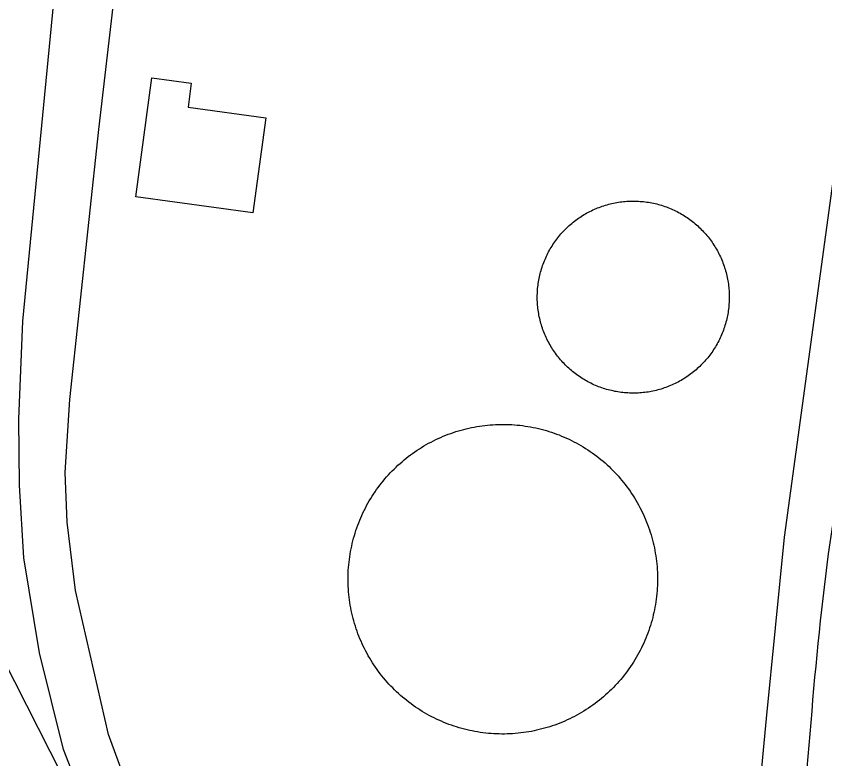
# Model space of a CAD drawing. Extents: x 3313447 to 3351316, y 703786 to 729172.
# Drawn here: x 3325975.9 to 3326239.3, y 726430.6 to 726672.3 of the extents above; entities that cross this region are included whole.
import ezdxf

# ---------------------------------------------------------------- set-up
doc = ezdxf.new("R2010")
doc.units = 0
for name, color, linetype in [('V-BLDG-OTLN', 7, 'Continuous'), ('V-DOMW-TANK', 7, 'Continuous'), ('V-RAIL-TRAK', 7, 'Continuous'), ('V-ROAD-CNTR', 7, 'Continuous')]:
    doc.layers.add(name, color=color, linetype=linetype)

msp = doc.modelspace()

# ---------------------------------------------------------------- linework, layer by layer
at = {"layer": 'V-BLDG-OTLN'}
msp.add_lwpolyline([(3326057.2, 726639.26), (3326052.99, 726608.27), (3326014.86, 726613.45), (3326020.14, 726652.24), (3326032.94, 726650.5), (3326031.89, 726642.69)], close=True, dxfattribs=at)
at = {"layer": 'V-DOMW-TANK'}
for points in [[(3326147.17, 726590.6), (3326147.34, 726591.11), (3326147.53, 726591.63), (3326147.72, 726592.14), (3326147.92, 726592.65), (3326148.13, 726593.15), (3326148.35, 726593.65), (3326148.58, 726594.15), (3326148.81, 726594.64), (3326149.06, 726595.12), (3326149.31, 726595.61), (3326149.57, 726596.09), (3326149.84, 726596.56), (3326150.12, 726597.03), (3326150.41, 726597.49), (3326150.7, 726597.95), (3326151, 726598.41), (3326151.32, 726598.86), (3326151.63, 726599.3), (3326151.96, 726599.73), (3326152.29, 726600.17), (3326152.63, 726600.59), (3326152.98, 726601.01), (3326153.34, 726601.43), (3326153.7, 726601.84), (3326154.07, 726602.24), (3326154.45, 726602.63), (3326154.83, 726603.02), (3326155.22, 726603.4), (3326155.62, 726603.78), (3326156.02, 726604.14), (3326156.43, 726604.5), (3326156.84, 726604.86), (3326157.27, 726605.2), (3326157.7, 726605.54), (3326158.13, 726605.87), (3326158.57, 726606.2), (3326159.01, 726606.51), (3326159.46, 726606.82), (3326159.92, 726607.12), (3326160.38, 726607.41), (3326160.85, 726607.7), (3326161.32, 726607.97), (3326161.79, 726608.24), (3326162.27, 726608.5), (3326162.76, 726608.75), (3326163.25, 726608.99), (3326163.74, 726609.22), (3326164.24, 726609.45), (3326164.74, 726609.66), (3326165.24, 726609.87), (3326165.75, 726610.07), (3326166.26, 726610.26), (3326166.78, 726610.44), (3326167.29, 726610.61), (3326167.81, 726610.78), (3326168.34, 726610.93), (3326168.87, 726611.07), (3326169.39, 726611.21), (3326169.93, 726611.33), (3326170.46, 726611.45), (3326170.99, 726611.56), (3326171.53, 726611.66), (3326172.07, 726611.74), (3326172.61, 726611.82), (3326173.15, 726611.89), (3326173.69, 726611.95), (3326174.24, 726612), (3326174.78, 726612.05), (3326175.32, 726612.08), (3326175.87, 726612.1), (3326176.42, 726612.11), (3326176.96, 726612.11), (3326177.51, 726612.11), (3326178.05, 726612.09), (3326178.6, 726612.07), (3326179.14, 726612.03), (3326179.68, 726611.99), (3326180.23, 726611.94), (3326180.77, 726611.87), (3326181.31, 726611.8), (3326181.85, 726611.72), (3326182.39, 726611.62), (3326182.92, 726611.53), (3326183.46, 726611.41), (3326183.99, 726611.3), (3326184.52, 726611.17), (3326185.05, 726611.03), (3326185.57, 726610.88), (3326186.1, 726610.73), (3326186.62, 726610.56), (3326187.13, 726610.39), (3326187.65, 726610.2), (3326188.16, 726610.01), (3326188.67, 726609.81), (3326189.17, 726609.6), (3326189.67, 726609.38), (3326190.16, 726609.15), (3326190.66, 726608.92), (3326191.14, 726608.67), (3326191.62, 726608.42)], [(3326191.62, 726608.42), (3326192.1, 726608.16), (3326192.58, 726607.89), (3326193.05, 726607.61), (3326193.51, 726607.32), (3326193.97, 726607.03), (3326194.43, 726606.72), (3326194.88, 726606.42), (3326195.32, 726606.1), (3326195.76, 726605.77), (3326196.19, 726605.44), (3326196.61, 726605.1), (3326197.03, 726604.75), (3326197.45, 726604.39), (3326197.85, 726604.03), (3326198.26, 726603.66), (3326198.65, 726603.29), (3326199.04, 726602.9), (3326199.42, 726602.51), (3326199.79, 726602.11), (3326200.16, 726601.71), (3326200.52, 726601.3), (3326200.88, 726600.89), (3326201.22, 726600.46), (3326201.56, 726600.04), (3326201.89, 726599.6), (3326202.22, 726599.16), (3326202.53, 726598.72), (3326202.84, 726598.27), (3326203.14, 726597.81), (3326203.43, 726597.35), (3326203.71, 726596.88), (3326203.99, 726596.42), (3326204.26, 726595.94), (3326204.52, 726595.46), (3326204.77, 726594.97), (3326205.01, 726594.48), (3326205.24, 726593.99), (3326205.47, 726593.49), (3326205.68, 726592.99), (3326205.89, 726592.49), (3326206.09, 726591.98), (3326206.28, 726591.47), (3326206.46, 726590.95), (3326206.63, 726590.44), (3326206.8, 726589.92), (3326206.95, 726589.39), (3326207.09, 726588.87), (3326207.23, 726588.34), (3326207.35, 726587.81), (3326207.47, 726587.27), (3326207.58, 726586.74), (3326207.68, 726586.2), (3326207.76, 726585.67), (3326207.84, 726585.12), (3326207.91, 726584.58), (3326207.97, 726584.04), (3326208.02, 726583.5), (3326208.06, 726582.95), (3326208.1, 726582.41), (3326208.12, 726581.87)], [(3326172.44, 726549.92), (3326171.9, 726550), (3326171.36, 726550.09), (3326170.82, 726550.19), (3326170.29, 726550.3), (3326169.76, 726550.42), (3326169.23, 726550.55), (3326168.7, 726550.69), (3326168.17, 726550.84), (3326167.65, 726550.99), (3326167.13, 726551.16), (3326166.62, 726551.33), (3326166.1, 726551.51), (3326165.59, 726551.71), (3326165.08, 726551.91), (3326164.58, 726552.12), (3326164.08, 726552.34), (3326163.59, 726552.57), (3326163.09, 726552.8), (3326162.6, 726553.05), (3326162.12, 726553.3), (3326161.64, 726553.56), (3326161.17, 726553.83), (3326160.7, 726554.11), (3326160.24, 726554.4), (3326159.77, 726554.69), (3326159.32, 726554.99), (3326158.87, 726555.3), (3326158.43, 726555.62), (3326157.99, 726555.95), (3326157.56, 726556.28), (3326157.13, 726556.62), (3326156.71, 726556.97), (3326156.3, 726557.32), (3326155.89, 726557.69), (3326155.49, 726558.06), (3326155.1, 726558.43), (3326154.71, 726558.82), (3326154.33, 726559.21), (3326153.95, 726559.6), (3326153.58, 726560.01), (3326153.22, 726560.42), (3326152.87, 726560.83), (3326152.52, 726561.26), (3326152.19, 726561.68), (3326151.85, 726562.11), (3326151.53, 726562.56), (3326151.22, 726563), (3326150.91, 726563.45), (3326150.61, 726563.91), (3326150.32, 726564.37), (3326150.03, 726564.83), (3326149.76, 726565.3), (3326149.49, 726565.78), (3326149.23, 726566.26), (3326148.98, 726566.74), (3326148.74, 726567.23), (3326148.5, 726567.73), (3326148.28, 726568.22), (3326148.06, 726568.72), (3326147.86, 726569.23), (3326147.66, 726569.74), (3326147.47, 726570.25), (3326147.29, 726570.76), (3326147.12, 726571.28), (3326146.95, 726571.8), (3326146.8, 726572.32), (3326146.66, 726572.85), (3326146.52, 726573.38), (3326146.4, 726573.91), (3326146.28, 726574.44), (3326146.17, 726574.98), (3326146.07, 726575.52), (3326145.98, 726576.05), (3326145.91, 726576.59), (3326145.84, 726577.13), (3326145.77, 726577.68), (3326145.72, 726578.22), (3326145.68, 726578.76), (3326145.65, 726579.31), (3326145.63, 726579.85), (3326145.62, 726580.4), (3326145.61, 726580.94), (3326145.62, 726581.49), (3326145.64, 726582.03), (3326145.66, 726582.58), (3326145.7, 726583.12), (3326145.74, 726583.67), (3326145.79, 726584.21), (3326145.86, 726584.75), (3326145.93, 726585.29), (3326146.01, 726585.83), (3326146.1, 726586.37), (3326146.2, 726586.91), (3326146.31, 726587.44), (3326146.43, 726587.97), (3326146.56, 726588.5), (3326146.7, 726589.03), (3326146.85, 726589.56), (3326147, 726590.08), (3326147.17, 726590.6)], [(3326208.12, 726581.87), (3326208.13, 726581.32), (3326208.13, 726580.77), (3326208.13, 726580.23), (3326208.11, 726579.68), (3326208.09, 726579.14), (3326208.05, 726578.59), (3326208.01, 726578.05), (3326207.95, 726577.51), (3326207.89, 726576.96), (3326207.82, 726576.42), (3326207.74, 726575.89), (3326207.65, 726575.35), (3326207.54, 726574.81), (3326207.43, 726574.28), (3326207.31, 726573.74), (3326207.19, 726573.21), (3326207.05, 726572.69), (3326206.9, 726572.16), (3326206.74, 726571.64), (3326206.58, 726571.12), (3326206.4, 726570.6), (3326206.22, 726570.09), (3326206.03, 726569.58), (3326205.83, 726569.07), (3326205.62, 726568.57), (3326205.4, 726568.07), (3326205.17, 726567.57), (3326204.93, 726567.08), (3326204.69, 726566.59), (3326204.44, 726566.11), (3326204.17, 726565.63), (3326203.9, 726565.16), (3326203.62, 726564.69), (3326203.34, 726564.22), (3326203.04, 726563.76), (3326202.74, 726563.31), (3326202.43, 726562.86), (3326202.12, 726562.42), (3326201.79, 726561.98), (3326201.45, 726561.55), (3326201.11, 726561.12), (3326200.77, 726560.7), (3326200.41, 726560.29), (3326200.05, 726559.88), (3326199.68, 726559.48), (3326199.3, 726559.09), (3326198.92, 726558.7), (3326198.53, 726558.31), (3326198.13, 726557.94), (3326197.73, 726557.57), (3326197.32, 726557.21), (3326196.9, 726556.86), (3326196.48, 726556.51), (3326196.05, 726556.18), (3326195.62, 726555.84), (3326195.18, 726555.52), (3326194.73, 726555.2), (3326194.28, 726554.9), (3326193.83, 726554.6), (3326193.37, 726554.31), (3326192.9, 726554.02), (3326192.43, 726553.75), (3326191.95, 726553.48), (3326191.47, 726553.22), (3326190.99, 726552.97), (3326190.5, 726552.73), (3326190.01, 726552.49), (3326189.51, 726552.27), (3326189.01, 726552.05), (3326188.5, 726551.85), (3326188, 726551.65), (3326187.48, 726551.45), (3326186.97, 726551.28), (3326186.45, 726551.1), (3326185.93, 726550.94), (3326185.41, 726550.79), (3326184.88, 726550.64), (3326184.35, 726550.51), (3326183.82, 726550.38), (3326183.29, 726550.27), (3326182.75, 726550.16), (3326182.22, 726550.06), (3326181.68, 726549.97), (3326181.14, 726549.89), (3326180.6, 726549.83), (3326180.06, 726549.76), (3326179.51, 726549.71), (3326178.97, 726549.67), (3326178.42, 726549.64), (3326177.88, 726549.62), (3326177.33, 726549.61), (3326176.79, 726549.6), (3326176.24, 726549.61), (3326175.7, 726549.62), (3326175.15, 726549.65), (3326174.61, 726549.68), (3326174.06, 726549.73), (3326173.52, 726549.78), (3326172.98, 726549.85), (3326172.44, 726549.92)], [(3326085.17, 726499.83), (3326085.36, 726500.69), (3326085.57, 726501.54), (3326085.8, 726502.39), (3326086.04, 726503.24), (3326086.29, 726504.08), (3326086.56, 726504.92), (3326086.85, 726505.75), (3326087.15, 726506.58), (3326087.46, 726507.4), (3326087.79, 726508.22), (3326088.13, 726509.03), (3326088.48, 726509.83), (3326088.85, 726510.63), (3326089.24, 726511.42), (3326089.64, 726512.2), (3326090.04, 726512.98), (3326090.47, 726513.75), (3326090.91, 726514.51), (3326091.36, 726515.27), (3326091.82, 726516.02), (3326092.3, 726516.76), (3326092.79, 726517.48), (3326093.29, 726518.21), (3326093.81, 726518.92), (3326094.33, 726519.62), (3326094.88, 726520.32), (3326095.43, 726521), (3326095.99, 726521.68), (3326096.56, 726522.34), (3326097.15, 726523), (3326097.75, 726523.64), (3326098.36, 726524.28), (3326098.98, 726524.9), (3326099.61, 726525.51), (3326100.25, 726526.11), (3326100.91, 726526.7), (3326101.57, 726527.28), (3326102.24, 726527.85), (3326102.92, 726528.41), (3326103.61, 726528.95), (3326104.31, 726529.48), (3326105.02, 726530), (3326105.74, 726530.5), (3326106.47, 726531), (3326107.21, 726531.47), (3326107.95, 726531.95), (3326108.71, 726532.4), (3326109.47, 726532.84), (3326110.23, 726533.27), (3326111.01, 726533.68), (3326111.79, 726534.09), (3326112.58, 726534.47), (3326113.38, 726534.85), (3326114.18, 726535.21), (3326114.99, 726535.55), (3326115.8, 726535.88), (3326116.62, 726536.2), (3326117.45, 726536.5), (3326118.28, 726536.79), (3326119.12, 726537.07), (3326119.96, 726537.33), (3326120.8, 726537.57), (3326121.65, 726537.8), (3326122.5, 726538.01), (3326123.36, 726538.21), (3326124.22, 726538.4), (3326125.08, 726538.57), (3326125.95, 726538.72), (3326126.81, 726538.86), (3326127.69, 726538.99), (3326128.56, 726539.1), (3326129.43, 726539.19), (3326130.31, 726539.27), (3326131.19, 726539.33), (3326132.06, 726539.38), (3326132.94, 726539.42), (3326133.82, 726539.43), (3326134.7, 726539.44), (3326135.58, 726539.42), (3326136.46, 726539.39), (3326137.34, 726539.35), (3326138.22, 726539.29), (3326139.09, 726539.22), (3326139.97, 726539.13), (3326140.84, 726539.02), (3326141.71, 726538.9), (3326142.58, 726538.77), (3326143.45, 726538.61), (3326144.31, 726538.45), (3326145.17, 726538.27), (3326146.03, 726538.07), (3326146.88, 726537.86), (3326147.73, 726537.64), (3326148.58, 726537.4), (3326149.42, 726537.14), (3326150.25, 726536.87), (3326151.09, 726536.59), (3326151.92, 726536.29), (3326152.74, 726535.98), (3326153.55, 726535.65)], [(3326153.55, 726535.65), (3326154.36, 726535.31), (3326155.17, 726534.95), (3326155.97, 726534.58), (3326156.76, 726534.2), (3326157.54, 726533.8), (3326158.32, 726533.39), (3326159.09, 726532.97), (3326159.85, 726532.53), (3326160.61, 726532.08), (3326161.35, 726531.61), (3326162.1, 726531.14), (3326162.82, 726530.65), (3326163.54, 726530.14), (3326164.26, 726529.63), (3326164.96, 726529.1), (3326165.66, 726528.56), (3326166.34, 726528.01), (3326167.02, 726527.44), (3326167.68, 726526.87), (3326168.33, 726526.28), (3326168.98, 726525.68), (3326169.62, 726525.08), (3326170.24, 726524.45), (3326170.85, 726523.82), (3326171.45, 726523.18), (3326172.04, 726522.53), (3326172.62, 726521.87), (3326173.19, 726521.19), (3326173.74, 726520.51), (3326174.29, 726519.82), (3326174.82, 726519.12), (3326175.34, 726518.41), (3326175.84, 726517.69), (3326176.33, 726516.96), (3326176.82, 726516.23), (3326177.28, 726515.48), (3326177.74, 726514.73), (3326178.18, 726513.97), (3326178.61, 726513.2), (3326179.02, 726512.42), (3326179.43, 726511.64), (3326179.81, 726510.85), (3326180.19, 726510.06), (3326180.55, 726509.25), (3326180.89, 726508.45), (3326181.22, 726507.63), (3326181.54, 726506.81), (3326181.84, 726505.98), (3326182.13, 726505.15), (3326182.41, 726504.32), (3326182.66, 726503.48), (3326182.91, 726502.63), (3326183.14, 726501.79), (3326183.35, 726500.93), (3326183.55, 726500.08), (3326183.74, 726499.22), (3326183.91, 726498.35), (3326184.06, 726497.49), (3326184.2, 726496.62), (3326184.33, 726495.75)], [(3326132.31, 726438.7), (3326131.44, 726438.75), (3326130.56, 726438.81), (3326129.68, 726438.88), (3326128.81, 726438.97), (3326127.93, 726439.08), (3326127.06, 726439.2), (3326126.19, 726439.33), (3326125.33, 726439.48), (3326124.46, 726439.65), (3326123.6, 726439.83), (3326122.75, 726440.02), (3326121.89, 726440.23), (3326121.04, 726440.46), (3326120.2, 726440.7), (3326119.35, 726440.95), (3326118.52, 726441.22), (3326117.68, 726441.51), (3326116.85, 726441.81), (3326116.04, 726442.12), (3326115.22, 726442.45), (3326114.41, 726442.79), (3326113.6, 726443.14), (3326112.81, 726443.52), (3326112.02, 726443.9), (3326111.23, 726444.3), (3326110.45, 726444.71), (3326109.68, 726445.13), (3326108.92, 726445.57), (3326108.17, 726446.02), (3326107.42, 726446.48), (3326106.68, 726446.96), (3326105.95, 726447.45), (3326105.23, 726447.95), (3326104.52, 726448.47), (3326103.81, 726449), (3326103.12, 726449.54), (3326102.43, 726450.09), (3326101.76, 726450.65), (3326101.09, 726451.23), (3326100.44, 726451.81), (3326099.79, 726452.41), (3326099.16, 726453.02), (3326098.54, 726453.64), (3326097.92, 726454.27), (3326097.32, 726454.91), (3326096.73, 726455.57), (3326096.15, 726456.23), (3326095.58, 726456.9), (3326095.03, 726457.58), (3326094.49, 726458.28), (3326093.96, 726458.97), (3326093.44, 726459.69), (3326092.93, 726460.41), (3326092.44, 726461.13), (3326091.96, 726461.87), (3326091.49, 726462.61), (3326091.03, 726463.36), (3326090.59, 726464.13), (3326090.17, 726464.9), (3326089.75, 726465.67), (3326089.35, 726466.45), (3326088.96, 726467.24), (3326088.58, 726468.04), (3326088.23, 726468.84), (3326087.88, 726469.65), (3326087.55, 726470.46), (3326087.23, 726471.28), (3326086.93, 726472.11), (3326086.64, 726472.94), (3326086.37, 726473.78), (3326086.11, 726474.62), (3326085.87, 726475.46), (3326085.64, 726476.31), (3326085.42, 726477.16), (3326085.22, 726478.02), (3326085.04, 726478.88), (3326084.87, 726479.74), (3326084.71, 726480.61), (3326084.57, 726481.48), (3326084.45, 726482.35), (3326084.34, 726483.22), (3326084.24, 726484.09), (3326084.17, 726484.97), (3326084.1, 726485.85), (3326084.05, 726486.73), (3326084.02, 726487.6), (3326084, 726488.48), (3326084, 726489.36), (3326084.01, 726490.24), (3326084.04, 726491.12), (3326084.08, 726492), (3326084.14, 726492.88), (3326084.22, 726493.76), (3326084.31, 726494.63), (3326084.41, 726495.5), (3326084.53, 726496.37), (3326084.67, 726497.24), (3326084.82, 726498.11), (3326084.99, 726498.97), (3326085.17, 726499.83)], [(3326184.33, 726495.75), (3326184.44, 726494.88), (3326184.53, 726494), (3326184.61, 726493.13), (3326184.67, 726492.25), (3326184.72, 726491.37), (3326184.75, 726490.49), (3326184.77, 726489.61), (3326184.77, 726488.73), (3326184.76, 726487.85), (3326184.73, 726486.97), (3326184.69, 726486.1), (3326184.63, 726485.22), (3326184.55, 726484.34), (3326184.46, 726483.47), (3326184.36, 726482.59), (3326184.24, 726481.72), (3326184.1, 726480.85), (3326183.95, 726479.99), (3326183.79, 726479.12), (3326183.61, 726478.26), (3326183.41, 726477.41), (3326183.2, 726476.55), (3326182.98, 726475.7), (3326182.73, 726474.86), (3326182.48, 726474.01), (3326182.21, 726473.18), (3326181.93, 726472.34), (3326181.62, 726471.52), (3326181.31, 726470.7), (3326180.99, 726469.88), (3326180.64, 726469.07), (3326180.29, 726468.27), (3326179.92, 726467.47), (3326179.54, 726466.68), (3326179.14, 726465.89), (3326178.73, 726465.11), (3326178.3, 726464.34), (3326177.87, 726463.58), (3326177.41, 726462.83), (3326176.95, 726462.08), (3326176.47, 726461.34), (3326175.98, 726460.61), (3326175.48, 726459.89), (3326174.96, 726459.18), (3326174.44, 726458.47), (3326173.9, 726457.78), (3326173.35, 726457.09), (3326172.78, 726456.42), (3326172.21, 726455.75), (3326171.62, 726455.1), (3326171.02, 726454.45), (3326170.41, 726453.82), (3326169.79, 726453.2), (3326169.16, 726452.58), (3326168.52, 726451.98), (3326167.87, 726451.39), (3326167.21, 726450.81), (3326166.53, 726450.25), (3326165.85, 726449.69), (3326165.16, 726449.15), (3326164.46, 726448.62), (3326163.75, 726448.1), (3326163.03, 726447.59), (3326162.3, 726447.1), (3326161.56, 726446.62), (3326160.82, 726446.15), (3326160.07, 726445.7), (3326159.31, 726445.25), (3326158.54, 726444.83), (3326157.76, 726444.41), (3326156.98, 726444.01), (3326156.19, 726443.62), (3326155.4, 726443.25), (3326154.59, 726442.89), (3326153.78, 726442.54), (3326152.97, 726442.21), (3326152.15, 726441.9), (3326151.33, 726441.59), (3326150.5, 726441.3), (3326149.66, 726441.03), (3326148.82, 726440.77), (3326147.97, 726440.53), (3326147.12, 726440.3), (3326146.27, 726440.08), (3326145.41, 726439.88), (3326144.55, 726439.7), (3326143.69, 726439.53), (3326142.83, 726439.37), (3326141.96, 726439.23), (3326141.09, 726439.11), (3326140.21, 726439), (3326139.34, 726438.9), (3326138.46, 726438.83), (3326137.59, 726438.76), (3326136.71, 726438.71), (3326135.83, 726438.68), (3326134.95, 726438.66), (3326134.07, 726438.66), (3326133.19, 726438.67), (3326132.31, 726438.7)]]:
    msp.add_lwpolyline(points, dxfattribs=at)
at = {"layer": 'V-RAIL-TRAK'}
for points in [[(3326009.82, 726388.02), (3325944.99, 726515.54), (3325935.55, 726546.48), (3325930, 726572.2), (3325929.58, 726593.74), (3325936.78, 726655.16), (3325965.23, 726905.8), (3326003.66, 727248.27), (3326016.31, 727363.28)], [(3326009.82, 726388.02), (3326006.44, 726394.92), (3325991.28, 726433.57), (3325983.5, 726465.11), (3325978.41, 726496.01), (3325976.98, 726519.62), (3325976.77, 726541.16), (3325978.1, 726573.02), (3325991.41, 726710.57), (3326020.94, 726986.88), (3326055.7, 727314.27), (3326060.92, 727363.35)], [(3326306.5, 726168), (3326250.3, 726179.92), (3326233.59, 726185.87), (3326198.76, 726202.76), (3326142.16, 726237.66), (3326111.94, 726259.69), (3326097.98, 726272.24), (3326083.22, 726288.32), (3326064.83, 726313.34), (3326034.06, 726365.38), (3326023.33, 726391.16), (3326005.97, 726438.52), (3325995.23, 726485.41), (3325992.54, 726507.59), (3325991.87, 726523.74), (3325993.34, 726547.54), (3326002.86, 726635.43), (3326017.28, 726759.3), (3326039.54, 726967.57), (3326056.31, 727121.23), (3326075.77, 727297.02), (3326083.38, 727363.38)]]:
    msp.add_lwpolyline(points, dxfattribs=at)
at = {"layer": 'V-ROAD-CNTR'}
msp.add_lwpolyline([(3326214.75, 726385.19), (3326220.22, 726443.71), (3326226.1, 726502.69), (3326245.5, 726644.03), (3326266.3, 726784.33), (3326269.08, 726823.47), (3326270.67, 726844.13), (3326274.57, 726866.09), (3326277.64, 726874.12), (3326285.57, 726884.67), (3326294.06, 726891.45), (3326306.95, 726897.4), (3326315.02, 726899.05), (3326322.51, 726899.2), (3326479.85, 726876.34), (3326636.16, 726851.87)], dxfattribs=at)
msp.add_spline([(3325521.68, 726650.29), (3325529.58, 726580.91), (3325541.14, 726473.19), (3325534.27, 726387.13), (3325539.18, 726318.55), (3325528.72, 726228.85), (3325554.23, 726214.1), (3325666.47, 726202.35), (3325828.47, 726185.35), (3325945.56, 726181.12), (3326113.83, 726155.39), (3326148.13, 726171.59), (3326195.27, 726212.21), (3326215.93, 726282.49), (3326229.66, 726383.55), (3326241, 726500.92), (3326281.23, 726782.7), (3326289.09, 726862.07), (3326321.57, 726884.18), (3326634.18, 726837), (3327057.48, 726792.34), (3327396.7, 726764.85)], degree=3, dxfattribs=at)

doc.saveas('drawing.dxf')
